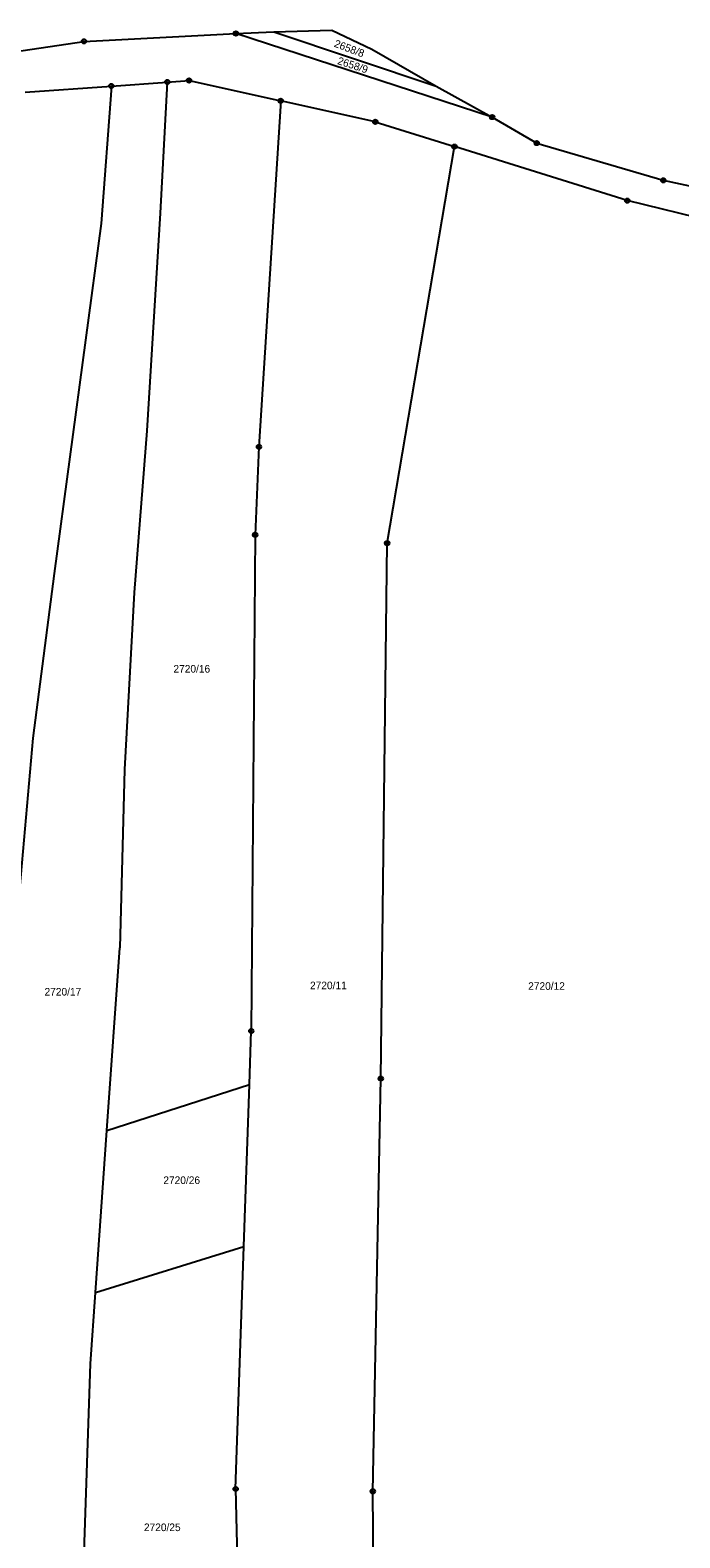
# Model space of a CAD drawing. Extents: x -755819 to -753140, y -1169796 to -1166000.
# Drawn here: x -754129.1 to -753983.7, y -1168510.8 to -1168173.3 of the extents above; entities that cross this region are included whole.
import ezdxf

# ---------------------------------------------------------------- set-up
doc = ezdxf.new("R2010")
doc.units = 0
for name, color, linetype in [('Vrstva 1', 7, 'Continuous'), ('Vrstva 13', 7, 'Continuous'), ('Vrstva 18', 7, 'Continuous'), ('Vrstva 24', 7, 'Continuous'), ('Vrstva 6', 7, 'Continuous')]:
    doc.layers.add(name, color=color, linetype=linetype)

msp = doc.modelspace()

# ---------------------------------------------------------------- linework, layer by layer
at = {"layer": 'Vrstva 1'}
for p, q in [((-754025.7, -1168192.8), (-754083.05, -1168174.1)), ((-754074.55, -1168173.75), (-754038.2, -1168185.85)), ((-754110.91, -1168185.85), (-754098.4, -1168184.95)), ((-754098.4, -1168184.95), (-754093.53, -1168184.6)), ((-754093.53, -1168184.6), (-754073.01, -1168189.16)), ((-754130.19, -1168187.24), (-754110.91, -1168185.85)), ((-754073.01, -1168189.16), (-754077.89, -1168266.6)), ((-754051.85, -1168193.86), (-754073.01, -1168189.16)), ((-754051.85, -1168193.86), (-754034.13, -1168199.4)), ((-754049.2, -1168288.17), (-754034.13, -1168199.4)), ((-753995.46, -1168211.5), (-754034.13, -1168199.4)), ((-753964.85, -1168218.95), (-753995.46, -1168211.5)), ((-754077.89, -1168266.6), (-754078.73, -1168286.3)), ((-754078.73, -1168286.3), (-754079.61, -1168397.35)), ((-754050.6, -1168408.01), (-754049.2, -1168288.17)), ((-754111.91, -1168419.66), (-754109.05, -1168378.72)), ((-754080.02, -1168409.31), (-754079.61, -1168397.35)), ((-754111.91, -1168419.66), (-754080.02, -1168409.31)), ((-754081.25, -1168445.57), (-754080.02, -1168409.31)), ((-754052.41, -1168500.4), (-754050.6, -1168408.01)), ((-754114.44, -1168455.85), (-754111.91, -1168419.66)), ((-754114.44, -1168455.85), (-754081.25, -1168445.57)), ((-754083.1, -1168499.85), (-754081.25, -1168445.57)), ((-754115.56, -1168471.85), (-754114.44, -1168455.85)), ((-754083.1, -1168499.85), (-754081.85, -1168560.3)), ((-754051.9, -1168558.44), (-754052.41, -1168500.4))]:
    msp.add_line(p, q, dxfattribs=at)
at = {"layer": 'Vrstva 13'}
for p, q in [((-754117.04, -1168175.85), (-754083.05, -1168174.1)), ((-754083.05, -1168174.1), (-754074.55, -1168173.75)), ((-754074.55, -1168173.75), (-754061.54, -1168173.34)), ((-754061.54, -1168173.34), (-754052.63, -1168177.62)), ((-754147.47, -1168180.36), (-754117.04, -1168175.85)), ((-754052.63, -1168177.62), (-754038.2, -1168185.85)), ((-754038.2, -1168185.85), (-754025.7, -1168192.8)), ((-754025.7, -1168192.8), (-754015.72, -1168198.62)), ((-754015.72, -1168198.62), (-753987.41, -1168206.95)), ((-753987.41, -1168206.95), (-753895.27, -1168226.43))]:
    msp.add_line(p, q, dxfattribs=at)
at = {"layer": 'Vrstva 24'}
for centre, radius in [((-754083.05, -1168174.1), 0.5), ((-754083.05, -1168174.1), 0.1), ((-754117.04, -1168175.85), 0.5), ((-754117.04, -1168175.85), 0.1), ((-754098.4, -1168184.95), 0.5), ((-754098.4, -1168184.95), 0.1), ((-754093.53, -1168184.6), 0.5), ((-754093.53, -1168184.6), 0.1), ((-754110.91, -1168185.85), 0.5), ((-754110.91, -1168185.85), 0.1), ((-754073.01, -1168189.16), 0.5), ((-754073.01, -1168189.16), 0.1), ((-754051.85, -1168193.86), 0.5), ((-754051.85, -1168193.86), 0.1), ((-754025.7, -1168192.8), 0.5), ((-754025.7, -1168192.8), 0.1), ((-754015.72, -1168198.62), 0.5), ((-754015.72, -1168198.62), 0.1), ((-754034.13, -1168199.4), 0.5), ((-754034.13, -1168199.4), 0.5), ((-754034.13, -1168199.4), 0.1), ((-754034.13, -1168199.4), 0.1), ((-753987.41, -1168206.95), 0.5), ((-753987.41, -1168206.95), 0.1), ((-753995.46, -1168211.5), 0.5), ((-753995.46, -1168211.5), 0.1), ((-754077.89, -1168266.6), 0.5), ((-754077.89, -1168266.6), 0.5), ((-754077.89, -1168266.6), 0.1), ((-754077.89, -1168266.6), 0.1), ((-754078.73, -1168286.3), 0.5), ((-754078.73, -1168286.3), 0.5), ((-754078.73, -1168286.3), 0.1), ((-754078.73, -1168286.3), 0.1), ((-754049.2, -1168288.17), 0.5), ((-754049.2, -1168288.17), 0.5), ((-754049.2, -1168288.17), 0.1), ((-754049.2, -1168288.17), 0.1), ((-754079.61, -1168397.35), 0.5), ((-754079.61, -1168397.35), 0.5), ((-754079.61, -1168397.35), 0.1), ((-754079.61, -1168397.35), 0.1), ((-754050.6, -1168408.01), 0.5), ((-754050.6, -1168408.01), 0.5), ((-754050.6, -1168408.01), 0.1), ((-754050.6, -1168408.01), 0.1), ((-754083.1, -1168499.85), 0.5), ((-754083.1, -1168499.85), 0.5), ((-754083.1, -1168499.85), 0.1), ((-754083.1, -1168499.85), 0.1), ((-754052.41, -1168500.4), 0.5), ((-754052.41, -1168500.4), 0.5), ((-754052.41, -1168500.4), 0.1), ((-754052.41, -1168500.4), 0.1)]:
    msp.add_circle(centre, radius, dxfattribs=at)
at = {"layer": 'Vrstva 6'}
for p, q in [((-754098.4, -1168184.95), (-754099.99, -1168214.27)), ((-754110.91, -1168185.85), (-754113.18, -1168216.58)), ((-754099.99, -1168214.27), (-754103.01, -1168263)), ((-754113.18, -1168216.58), (-754123.74, -1168294.99)), ((-754103.01, -1168263), (-754105.82, -1168299.23)), ((-754123.74, -1168294.99), (-754128.48, -1168331.79)), ((-754105.82, -1168299.23), (-754107.97, -1168338.86)), ((-754128.48, -1168331.79), (-754134.95, -1168405.35)), ((-754107.97, -1168338.86), (-754109.05, -1168378.72)), ((-754117.52, -1168529.65), (-754115.56, -1168471.85))]:
    msp.add_line(p, q, dxfattribs=at)

# ---------------------------------------------------------------- texts
at = {"layer": 'Vrstva 18'}
for s, rotation, p in [('2658/8', 339.3056, (-754061.21, -1168177)), ('2658/9', 341.9985, (-754060.45, -1168180.9))]:
    msp.add_text(s, height=1.7, rotation=rotation, dxfattribs=at).set_placement(p)
for s, p in [('2720/16', (-754097.02, -1168317.14)), ('2720/17', (-754125.87, -1168389.42)), ('2720/11', (-754066.46, -1168388.01)), ('2720/12', (-754017.64, -1168388.14)), ('2720/26', (-754099.28, -1168431.6)), ('2720/25', (-754103.63, -1168509.29))]:
    msp.add_text(s, height=1.7, dxfattribs=at).set_placement(p)

doc.saveas('drawing.dxf')
